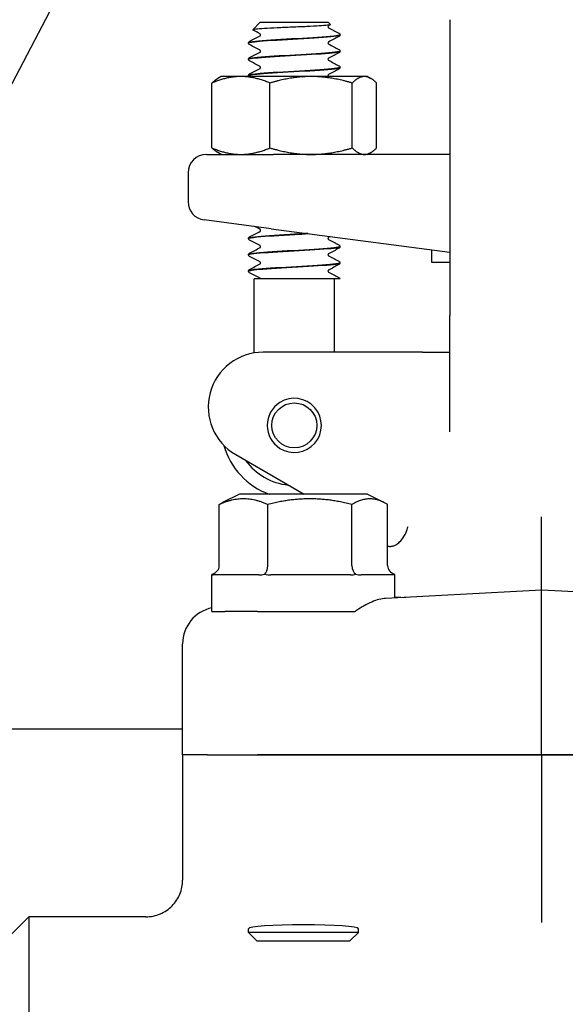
# Model space of a CAD drawing. Header units: inches. Extents: x 24 to 1128, y -69 to 748.
# Tile 472 of 656: x 617.06 to 618.92, y 342.67 to 346.03. Entities that reach past the tile are written whole.
import ezdxf

# ---------------------------------------------------------------- set-up
doc = ezdxf.new("R2010")
doc.units = ezdxf.units.IN
doc.header["$LTSCALE"] = 32
doc.header["$MEASUREMENT"] = 0
doc.layers.add('Visible (ANSI)', color=7, linetype='Continuous', lineweight=30)

msp = doc.modelspace()

# ---------------------------------------------------------------- linework, layer by layer
at = {"layer": 'Visible (ANSI)'}
for p, q in [((615.41982, 342.73117), (617.38931, 346.4885)), ((617.88211, 346.02117), (617.8575, 345.99656)), ((618.11665, 346.02117), (617.88211, 346.02117)), ((618.11665, 346.02117), (618.12297, 346.01485)), ((618.53063, 346.03117), (618.53063, 345.02117)), ((618.15563, 345.97915), (618.15563, 345.97973)), ((617.84313, 345.95134), (617.84313, 345.95192)), ((618.15563, 345.92354), (618.15563, 345.92412)), ((617.84313, 345.89573), (617.84313, 345.89631)), ((617.84313, 345.84012), (617.84313, 345.8407)), ((618.15563, 345.86792), (618.15563, 345.86851)), ((617.71842, 345.5935), (617.71842, 345.81484)), ((617.74938, 345.83717), (617.73833, 345.83079)), ((617.81735, 345.83717), (617.74938, 345.83717)), ((618.05677, 345.83717), (617.81735, 345.83717)), ((617.91629, 345.5935), (617.91629, 345.81484)), ((618.2388, 345.83717), (618.05677, 345.83717)), ((618.19726, 345.5935), (618.19726, 345.81484)), ((618.24938, 345.83717), (618.2388, 345.83717)), ((618.24938, 345.83717), (618.26043, 345.83079)), ((618.28035, 345.5935), (618.28035, 345.81484)), ((617.69938, 345.57117), (617.92827, 345.57117)), ((617.74938, 345.57117), (617.73833, 345.57755)), ((618.53063, 345.57117), (617.92827, 345.57117)), ((618.24938, 345.57117), (618.26043, 345.57755)), ((617.63688, 345.50867), (617.63688, 345.40979)), ((617.92011, 345.31769), (617.69122, 345.34782)), ((617.92011, 345.31769), (618.53063, 345.23731)), ((617.84313, 345.28401), (617.84313, 345.28459)), ((618.15563, 345.2562), (618.15563, 345.25678)), ((618.46813, 345.24554), (618.46813, 345.20372)), ((617.84313, 345.2284), (617.84313, 345.22898)), ((618.15563, 345.20059), (618.15563, 345.20117)), ((618.46813, 345.20372), (618.53063, 345.20372)), ((617.84313, 345.17279), (617.84313, 345.17337)), ((618.0278, 345.14617), (617.86188, 345.14617)), ((617.86188, 344.89355), (617.86188, 345.14617)), ((618.1392, 345.14617), (618.0278, 345.14617)), ((618.13688, 344.89617), (618.13688, 345.14617)), ((618.15557, 345.14617), (618.1392, 345.14617)), ((618.53063, 344.62426), (618.53063, 345.02117)), ((618.34936, 344.89617), (617.89313, 344.89617)), ((618.43703, 344.89617), (618.34936, 344.89617)), ((618.43703, 344.89617), (618.53063, 344.89617)), ((617.79938, 344.54629), (618.03342, 344.41117)), ((617.81188, 344.41117), (617.75479, 344.38262)), ((618.24938, 344.41117), (617.81188, 344.41117)), ((618.24938, 344.41117), (618.30648, 344.38262)), ((617.74306, 344.16742), (617.74306, 344.37621)), ((617.90863, 344.16742), (617.90863, 344.37621)), ((618.19621, 344.16742), (618.19621, 344.37621)), ((618.31821, 344.16742), (618.31821, 344.37621)), ((618.84313, 344.08367), (618.84313, 344.33401)), ((617.71817, 344.13617), (617.71813, 344.13617)), ((617.71813, 344.01117), (617.71813, 344.13617)), ((617.87838, 344.13617), (617.72212, 344.13617)), ((618.19084, 344.13617), (617.91945, 344.13617)), ((618.34313, 344.13617), (618.22796, 344.13617)), ((618.34313, 344.05747), (618.34313, 344.13617)), ((618.84313, 344.08367), (618.31141, 344.0558)), ((619.37486, 344.0558), (618.84313, 344.08367)), ((618.84313, 343.95907), (618.84313, 344.08367)), ((617.71813, 344.01117), (617.76193, 344.01117)), ((617.87345, 344.01117), (617.76193, 344.01117)), ((617.87345, 344.01117), (617.90406, 344.01117)), ((617.90406, 344.01117), (618.06599, 344.01117)), ((618.06599, 344.01117), (618.20777, 344.01117)), ((618.84313, 343.52117), (618.84313, 343.95907)), ((617.61813, 343.52117), (617.61813, 343.90082)), ((617.61813, 343.60867), (615.87978, 343.60867)), ((617.61813, 343.52117), (617.61813, 343.09361)), ((617.70363, 343.52117), (617.61813, 343.52117)), ((617.70363, 343.52117), (617.61813, 343.52117)), ((617.70363, 343.52117), (617.87408, 343.52117)), ((617.70363, 343.52117), (617.87408, 343.52117)), ((617.87408, 343.52117), (618.84313, 343.52117)), ((618.84313, 343.52117), (617.87408, 343.52117)), ((618.84313, 343.52117), (619.81219, 343.52117)), ((618.84313, 343.52117), (618.84313, 343.07401)), ((619.81219, 343.52117), (618.84313, 343.52117)), ((618.84313, 343.07401), (618.84313, 342.94925)), ((617.03063, 342.90617), (617.09313, 342.96867)), ((617.09313, 342.96867), (617.09313, 341.37367)), ((617.49266, 342.96867), (617.09313, 342.96867)), ((617.84313, 342.91499), (617.84313, 342.92803)), ((618.21813, 342.91499), (617.84313, 342.91499)), ((617.87195, 342.88617), (617.84313, 342.91499)), ((618.18931, 342.88617), (618.21813, 342.91499)), ((618.21813, 342.91499), (618.21813, 342.92803)), ((617.87195, 342.88617), (618.18931, 342.88617))]:
    msp.add_line(p, q, dxfattribs=at)
for centre, radius in [((610.78063, 350.92117), 7.5), ((617.99938, 344.64617), 0.07688)]:
    msp.add_circle(centre, radius, dxfattribs=at)
for centre, radius, start, end in [((610.78063, 350.92117), 7.588, 134.247392, 45.752608), ((617.69938, 345.50867), 0.0625, 90, 180), ((617.69938, 345.40979), 0.0625, 180, 262.5), ((617.89313, 344.70867), 0.1875, 90, 240), ((617.99938, 344.64617), 0.0925, 237.84992, 122.15008), ((617.99938, 344.64617), 0.0925, 122.15008, 237.84992), ((617.99938, 344.64617), 0.25, 195.89001, 250.05156), ((617.99938, 344.64617), 0.20454, 215.75553, 264.24447)]:
    msp.add_arc(centre, radius, start, end, dxfattribs=at)
for centre, major_axis, ratio, start_param, end_param in [((617.70711, 344.16742), (-0.03595, 0), 0.8693335, 1.9174431, 3.1415927), ((617.89338, 344.16742), (0, -0.03125), 0.4879975, 0.3466468, 1.5707963), ((618.21691, 344.16742), (0, -0.03125), 0.662309, 4.712389, 5.9365385), ((618.35416, 344.16742), (-0.03595, 0), 0.8693335, 0, 1.2241495), ((617.74361, 343.90087), (-0.12531, -0.00657), 0.9961843, 4.8646945, 6.2310249), ((618.03063, 342.92803), (-0.1875, 0), 0.0699681, 3.1415927, 6.2831853)]:
    msp.add_ellipse(centre, major_axis=major_axis, ratio=ratio, start_param=start_param, end_param=end_param, dxfattribs=at)
for points, knots in [([(618.12297, 346.01485), (618.12311, 346.01471), (618.12315, 346.01457), (618.12268, 346.01367), (618.11908, 346.01292), (618.10584, 346.01141), (618.09624, 346.01066), (618.07213, 346.00914), (618.05779, 346.00839), (618.02611, 346.00688), (618.00905, 346.00613), (617.9744, 346.00461), (617.95715, 346.00386), (617.92472, 346.00235), (617.9099, 346.0016), (617.88474, 346.00008), (617.87471, 345.99933), (617.86091, 345.99782), (617.85737, 345.99707), (617.85739, 345.99617), (617.85753, 345.99602), (617.85782, 345.99587)], [-1.8174748, -1.8174748, -1.8174748, -1.8174748, -1.7949096, -1.7949096, -1.6700584, -1.6700584, -1.5430016, -1.5430016, -1.41374, -1.41374, -1.2822742, -1.2822742, -1.1486049, -1.1486049, -1.0127327, -1.0127327, -0.8746582, -0.8746582, -0.7343822, -0.7343822, -0.7065085, -0.7065085, -0.7065085, -0.7065085]), ([(618.11607, 346.01062), (618.11607, 346.01062), (618.11591, 346.01054), (618.11538, 346.00999), (618.11511, 346.00965), (618.11463, 346.00864), (618.11445, 346.00794), (618.11445, 346.00724)], [0.003893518, 0.003893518, 0.003893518, 0.003893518, 0.02135506, 0.02135506, 0.032660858, 0.032660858, 0.044379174, 0.044379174, 0.044379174, 0.044379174]), ([(618.11445, 346.00724), (618.11445, 346.00617), (618.11489, 346.00517), (618.1156, 346.00421), (618.11585, 346.00402), (618.11604, 346.00389), (618.11607, 346.00387), (618.11607, 346.00387)], [0, 0, 0, 0, 0.017919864, 0.017919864, 0.032518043, 0.032518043, 0.040461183, 0.040461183, 0.040461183, 0.040461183]), ([(617.84334, 345.95132), (617.84348, 345.9534), (617.85649, 345.95549), (617.88039, 345.95758), (617.91258, 345.96039), (617.96363, 345.96321), (618.01312, 345.96602), (618.06304, 345.96886), (618.11002, 345.9717), (618.13494, 345.97454), (618.14842, 345.97608), (618.15536, 345.97761), (618.15543, 345.97915)], [-14.1400278, -14.1400278, -14.1400278, -14.1400278, -13.4320997, -13.4320997, -13.4320997, -12.4783682, -12.4783682, -12.4783682, -11.5160648, -11.5160648, -11.5160648, -10.9955743, -10.9955743, -10.9955743, -10.9955743]), ([(618.15541, 345.97975), (618.1553, 345.97775), (618.14336, 345.97574), (618.12118, 345.97374), (618.09002, 345.97092), (618.03948, 345.9681), (617.98984, 345.96528), (617.94021, 345.96247), (617.89278, 345.95965), (617.86658, 345.95683), (617.85135, 345.9552), (617.84353, 345.95356), (617.84345, 345.95192)], [4.7095281, 4.7095281, 4.7095281, 4.7095281, 5.3893637, 5.3893637, 5.3893637, 6.3443154, 6.3443154, 6.3443154, 7.2990044, 7.2990044, 7.2990044, 7.8539816, 7.8539816, 7.8539816, 7.8539816]), ([(617.88432, 345.97944), (617.88432, 345.98051), (617.88387, 345.98151), (617.88317, 345.98247), (617.88291, 345.98266), (617.88273, 345.98279), (617.88269, 345.98281), (617.88269, 345.98281)], [0, 0, 0, 0, 0.017919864, 0.017919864, 0.032518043, 0.032518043, 0.040461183, 0.040461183, 0.040461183, 0.040461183]), ([(617.88269, 345.97606), (617.88269, 345.97606), (617.88286, 345.97614), (617.88338, 345.97669), (617.88366, 345.97703), (617.88414, 345.97804), (617.88432, 345.97874), (617.88432, 345.97944)], [0.003893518, 0.003893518, 0.003893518, 0.003893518, 0.02135506, 0.02135506, 0.032660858, 0.032660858, 0.044379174, 0.044379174, 0.044379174, 0.044379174]), ([(618.15563, 345.97912), (618.15557, 345.97799), (618.15515, 345.97692), (618.15417, 345.97545), (618.15364, 345.97497), (618.15272, 345.97426), (618.1523, 345.97402), (618.1519, 345.9738)], [0, 0, 0, 0, 0.015967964, 0.015967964, 0.031253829, 0.031253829, 0.045415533, 0.045415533, 0.045415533, 0.045415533]), ([(618.15356, 345.98394), (618.15347, 345.98402), (618.15337, 345.9841), (618.15297, 345.98443), (618.1526, 345.98469), (618.15204, 345.98499)], [-0.025931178, -0.025931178, -0.025931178, -0.025931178, -0.019551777, -0.019551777, 0, 0, 0, 0]), ([(618.15356, 345.98394), (618.15399, 345.98356), (618.15445, 345.98306), (618.15526, 345.98167), (618.15558, 345.98073), (618.15563, 345.97975)], [0, 0, 0, 0, 0.013250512, 0.013250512, 0.027054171, 0.027054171, 0.027054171, 0.027054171]), ([(617.84313, 345.95195), (617.84319, 345.95308), (617.84362, 345.95415), (617.8446, 345.95562), (617.84513, 345.9561), (617.84605, 345.95681), (617.84646, 345.95705), (617.84687, 345.95727)], [0, 0, 0, 0, 0.015967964, 0.015967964, 0.031253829, 0.031253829, 0.045415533, 0.045415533, 0.045415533, 0.045415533]), ([(617.84687, 345.946), (617.84624, 345.94633), (617.84556, 345.94673), (617.84446, 345.94787), (617.84407, 345.94837), (617.84342, 345.94966), (617.84318, 345.95047), (617.84313, 345.95132)], [0, 0, 0, 0, 0.022095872, 0.022095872, 0.033561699, 0.033561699, 0.045438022, 0.045438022, 0.045438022, 0.045438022]), ([(618.11607, 345.95501), (618.11607, 345.95501), (618.11591, 345.95493), (618.11538, 345.95438), (618.11511, 345.95404), (618.11463, 345.95303), (618.11445, 345.95233), (618.11445, 345.95163)], [0.003893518, 0.003893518, 0.003893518, 0.003893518, 0.02135506, 0.02135506, 0.032660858, 0.032660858, 0.044379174, 0.044379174, 0.044379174, 0.044379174]), ([(618.11445, 345.95163), (618.11445, 345.95056), (618.11489, 345.94956), (618.1156, 345.9486), (618.11585, 345.94841), (618.11604, 345.94828), (618.11607, 345.94826), (618.11607, 345.94826)], [0, 0, 0, 0, 0.017919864, 0.017919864, 0.032518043, 0.032518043, 0.040461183, 0.040461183, 0.040461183, 0.040461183]), ([(618.15557, 345.92414), (618.15562, 345.92378), (618.15528, 345.92342), (618.15452, 345.92306), (618.14859, 345.92025), (618.11762, 345.91743), (618.07399, 345.91462), (618.03037, 345.91181), (617.97524, 345.909), (617.93066, 345.90618), (617.88609, 345.90337), (617.85322, 345.90056), (617.84519, 345.89775), (617.84382, 345.89727), (617.84318, 345.89679), (617.84324, 345.89631)], [10.9927134, 10.9927134, 10.9927134, 10.9927134, 11.1151899, 11.1151899, 11.1151899, 12.0686082, 12.0686082, 12.0686082, 13.0217811, 13.0217811, 13.0217811, 13.9747115, 13.9747115, 13.9747115, 14.1371669, 14.1371669, 14.1371669, 14.1371669]), ([(617.84338, 345.8957), (617.84325, 345.89659), (617.84543, 345.89748), (617.85005, 345.89837), (617.86461, 345.90118), (617.90302, 345.90398), (617.94998, 345.90679), (617.99687, 345.90958), (618.05107, 345.91238), (618.09109, 345.91518), (618.13088, 345.91797), (618.15556, 345.92075), (618.15563, 345.92354)], [-20.4232131, -20.4232131, -20.4232131, -20.4232131, -20.1217618, -20.1217618, -20.1217618, -19.1712317, -19.1712317, -19.1712317, -18.2223022, -18.2223022, -18.2223022, -17.2787596, -17.2787596, -17.2787596, -17.2787596]), ([(617.88432, 345.92383), (617.88432, 345.9249), (617.88387, 345.9259), (617.88317, 345.92685), (617.88291, 345.92705), (617.88273, 345.92718), (617.88269, 345.9272), (617.88269, 345.9272)], [0, 0, 0, 0, 0.017919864, 0.017919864, 0.032518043, 0.032518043, 0.040461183, 0.040461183, 0.040461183, 0.040461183]), ([(617.88269, 345.92045), (617.88269, 345.92045), (617.88286, 345.92053), (617.88338, 345.92108), (617.88366, 345.92142), (617.88414, 345.92243), (617.88432, 345.92312), (617.88432, 345.92383)], [0.003893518, 0.003893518, 0.003893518, 0.003893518, 0.02135506, 0.02135506, 0.032660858, 0.032660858, 0.044379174, 0.044379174, 0.044379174, 0.044379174]), ([(618.1519, 345.92946), (618.15253, 345.92913), (618.1532, 345.92873), (618.15431, 345.92759), (618.1547, 345.92709), (618.15535, 345.9258), (618.15559, 345.92499), (618.15563, 345.92414)], [0, 0, 0, 0, 0.022095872, 0.022095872, 0.033561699, 0.033561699, 0.045438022, 0.045438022, 0.045438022, 0.045438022]), ([(618.15563, 345.92351), (618.15557, 345.92238), (618.15515, 345.92131), (618.15417, 345.91984), (618.15364, 345.91936), (618.15272, 345.91865), (618.1523, 345.9184), (618.1519, 345.91819)], [0, 0, 0, 0, 0.015967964, 0.015967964, 0.031253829, 0.031253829, 0.045415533, 0.045415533, 0.045415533, 0.045415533]), ([(617.84313, 345.89634), (617.84319, 345.89747), (617.84362, 345.89853), (617.8446, 345.9), (617.84513, 345.90049), (617.84605, 345.9012), (617.84646, 345.90144), (617.84687, 345.90165)], [0, 0, 0, 0, 0.015967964, 0.015967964, 0.031253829, 0.031253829, 0.045415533, 0.045415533, 0.045415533, 0.045415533]), ([(617.84687, 345.89039), (617.84624, 345.89072), (617.84556, 345.89112), (617.84446, 345.89226), (617.84407, 345.89276), (617.84342, 345.89405), (617.84318, 345.89486), (617.84313, 345.8957)], [0, 0, 0, 0, 0.022095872, 0.022095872, 0.033561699, 0.033561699, 0.045438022, 0.045438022, 0.045438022, 0.045438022]), ([(618.11607, 345.89939), (618.11607, 345.89939), (618.11591, 345.89932), (618.11538, 345.89877), (618.11511, 345.89843), (618.11463, 345.89741), (618.11445, 345.89672), (618.11445, 345.89602)], [0.003893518, 0.003893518, 0.003893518, 0.003893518, 0.02135506, 0.02135506, 0.032660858, 0.032660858, 0.044379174, 0.044379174, 0.044379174, 0.044379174]), ([(618.11445, 345.89602), (618.11445, 345.89495), (618.11489, 345.89395), (618.1156, 345.89299), (618.11585, 345.8928), (618.11604, 345.89266), (618.11607, 345.89265), (618.11607, 345.89265)], [0, 0, 0, 0, 0.017919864, 0.017919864, 0.032518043, 0.032518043, 0.040461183, 0.040461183, 0.040461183, 0.040461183]), ([(618.1519, 345.87385), (618.15253, 345.87352), (618.1532, 345.87312), (618.15431, 345.87198), (618.1547, 345.87148), (618.15535, 345.87019), (618.15559, 345.86938), (618.15563, 345.86853)], [0, 0, 0, 0, 0.022095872, 0.022095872, 0.033561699, 0.033561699, 0.045438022, 0.045438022, 0.045438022, 0.045438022]), ([(617.84313, 345.84073), (617.84319, 345.84186), (617.84362, 345.84292), (617.8446, 345.84439), (617.84513, 345.84488), (617.84605, 345.84558), (617.84646, 345.84583), (617.84687, 345.84604)], [0, 0, 0, 0, 0.015967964, 0.015967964, 0.031253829, 0.031253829, 0.045415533, 0.045415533, 0.045415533, 0.045415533]), ([(617.8441, 345.83717), (617.84398, 345.83736), (617.84386, 345.83756), (617.84342, 345.83843), (617.84318, 345.83925), (617.84313, 345.84009)], [0.029606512, 0.029606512, 0.029606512, 0.029606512, 0.033561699, 0.033561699, 0.045438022, 0.045438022, 0.045438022, 0.045438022]), ([(617.84319, 345.84009), (617.84329, 345.84256), (617.86215, 345.84504), (617.89447, 345.84751), (617.93168, 345.85035), (617.98577, 345.85319), (618.03469, 345.85604), (618.08346, 345.85887), (618.12575, 345.86171), (618.14439, 345.86455), (618.1518, 345.86567), (618.15539, 345.8668), (618.15532, 345.86792)], [-26.7063984, -26.7063984, -26.7063984, -26.7063984, -25.8688703, -25.8688703, -25.8688703, -24.9048316, -24.9048316, -24.9048316, -23.9435311, -23.9435311, -23.9435311, -23.5619449, -23.5619449, -23.5619449, -23.5619449]), ([(618.15531, 345.86853), (618.15535, 345.86703), (618.14892, 345.86553), (618.13611, 345.86403), (618.11211, 345.86123), (618.06637, 345.85842), (618.01711, 345.85561), (617.96788, 345.8528), (617.91642, 345.85), (617.88326, 345.84719), (617.85772, 345.84503), (617.84354, 345.84286), (617.84329, 345.8407)], [17.2758987, 17.2758987, 17.2758987, 17.2758987, 17.7840647, 17.7840647, 17.7840647, 18.7358252, 18.7358252, 18.7358252, 19.6873602, 19.6873602, 19.6873602, 20.4203522, 20.4203522, 20.4203522, 20.4203522]), ([(617.88432, 345.86822), (617.88432, 345.86929), (617.88387, 345.87028), (617.88317, 345.87124), (617.88291, 345.87144), (617.88273, 345.87157), (617.88269, 345.87159), (617.88269, 345.87159)], [0, 0, 0, 0, 0.017919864, 0.017919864, 0.032518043, 0.032518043, 0.040461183, 0.040461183, 0.040461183, 0.040461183]), ([(617.88269, 345.86484), (617.88269, 345.86484), (617.88286, 345.86491), (617.88338, 345.86547), (617.88366, 345.86581), (617.88414, 345.86682), (617.88432, 345.86751), (617.88432, 345.86822)], [0.003893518, 0.003893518, 0.003893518, 0.003893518, 0.02135506, 0.02135506, 0.032660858, 0.032660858, 0.044379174, 0.044379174, 0.044379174, 0.044379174]), ([(618.11607, 345.84378), (618.11607, 345.84378), (618.11591, 345.84371), (618.11538, 345.84316), (618.11511, 345.84282), (618.11463, 345.8418), (618.11445, 345.84111), (618.11445, 345.84041)], [0.003893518, 0.003893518, 0.003893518, 0.003893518, 0.02135506, 0.02135506, 0.032660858, 0.032660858, 0.044379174, 0.044379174, 0.044379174, 0.044379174]), ([(618.11445, 345.84041), (618.11445, 345.83934), (618.11489, 345.83834), (618.11553, 345.83747), (618.11575, 345.83728), (618.11588, 345.83717)], [0, 0, 0, 0, 0.017919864, 0.017919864, 0.029530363, 0.029530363, 0.029530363, 0.029530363]), ([(618.15563, 345.8679), (618.15557, 345.86676), (618.15515, 345.8657), (618.15417, 345.86423), (618.15364, 345.86375), (618.15272, 345.86304), (618.1523, 345.86279), (618.1519, 345.86258)], [0, 0, 0, 0, 0.015967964, 0.015967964, 0.031253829, 0.031253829, 0.045415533, 0.045415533, 0.045415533, 0.045415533]), ([(617.88432, 345.3121), (617.88432, 345.31318), (617.88387, 345.31417), (617.88317, 345.31513), (617.88291, 345.31532), (617.88273, 345.31546), (617.88269, 345.31548), (617.88269, 345.31548)], [0, 0, 0, 0, 0.017919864, 0.017919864, 0.032518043, 0.032518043, 0.040461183, 0.040461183, 0.040461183, 0.040461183]), ([(617.88269, 345.30873), (617.88269, 345.30873), (617.88286, 345.3088), (617.88338, 345.30936), (617.88366, 345.3097), (617.88414, 345.31071), (617.88432, 345.3114), (617.88432, 345.3121)], [0.003893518, 0.003893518, 0.003893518, 0.003893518, 0.02135506, 0.02135506, 0.032660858, 0.032660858, 0.044379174, 0.044379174, 0.044379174, 0.044379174]), ([(617.84313, 345.28461), (617.84319, 345.28575), (617.84362, 345.28681), (617.8446, 345.28828), (617.84513, 345.28877), (617.84605, 345.28947), (617.84646, 345.28972), (617.84687, 345.28993)], [0, 0, 0, 0, 0.015967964, 0.015967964, 0.031253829, 0.031253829, 0.045415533, 0.045415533, 0.045415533, 0.045415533]), ([(617.84687, 345.27866), (617.84624, 345.279), (617.84556, 345.2794), (617.84446, 345.28054), (617.84407, 345.28103), (617.84342, 345.28232), (617.84318, 345.28314), (617.84313, 345.28398)], [0, 0, 0, 0, 0.022095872, 0.022095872, 0.033561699, 0.033561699, 0.045438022, 0.045438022, 0.045438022, 0.045438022]), ([(617.84339, 345.28398), (617.84347, 345.28585), (617.85374, 345.28772), (617.87322, 345.28959), (617.90244, 345.2924), (617.95161, 345.2952), (618.00115, 345.29801), (618.01729, 345.29892), (618.03334, 345.29984), (618.04862, 345.30075)], [-89.5382515, -89.5382515, -89.5382515, -89.5382515, -88.9043978, -88.9043978, -88.9043978, -87.9533052, -87.9533052, -87.9533052, -87.6432571, -87.6432571, -87.6432571, -87.6432571]), ([(618.04558, 345.30116), (618.02589, 345.29999), (618.00503, 345.29882), (617.98448, 345.29765), (617.93527, 345.29485), (617.8891, 345.29205), (617.86427, 345.28925), (617.85051, 345.28769), (617.8435, 345.28614), (617.84345, 345.28459)], [81.3805439, 81.3805439, 81.3805439, 81.3805439, 81.7769581, 81.7769581, 81.7769581, 82.7259477, 82.7259477, 82.7259477, 83.2522053, 83.2522053, 83.2522053, 83.2522053]), ([(618.11607, 345.28767), (618.11607, 345.28767), (618.11591, 345.2876), (618.11538, 345.28705), (618.11511, 345.2867), (618.11463, 345.28569), (618.11445, 345.285), (618.11445, 345.2843)], [0.003893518, 0.003893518, 0.003893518, 0.003893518, 0.02135506, 0.02135506, 0.032660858, 0.032660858, 0.044379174, 0.044379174, 0.044379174, 0.044379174]), ([(618.11445, 345.2843), (618.11445, 345.28323), (618.11489, 345.28223), (618.1156, 345.28127), (618.11585, 345.28108), (618.11604, 345.28094), (618.11607, 345.28092), (618.11607, 345.28092)], [0, 0, 0, 0, 0.017919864, 0.017919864, 0.032518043, 0.032518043, 0.040461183, 0.040461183, 0.040461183, 0.040461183]), ([(617.84313, 345.229), (617.84319, 345.23014), (617.84362, 345.2312), (617.8446, 345.23267), (617.84513, 345.23315), (617.84605, 345.23386), (617.84646, 345.23411), (617.84687, 345.23432)], [0, 0, 0, 0, 0.015967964, 0.015967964, 0.031253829, 0.031253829, 0.045415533, 0.045415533, 0.045415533, 0.045415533]), ([(618.15552, 345.25681), (618.15561, 345.25632), (618.15495, 345.25582), (618.15352, 345.25533), (618.14537, 345.25251), (618.11219, 345.24968), (618.06733, 345.24686), (618.02257, 345.24405), (617.96738, 345.24123), (617.92387, 345.23842), (617.88045, 345.23561), (617.84979, 345.2328), (617.84415, 345.22999), (617.84347, 345.22965), (617.84316, 345.22932), (617.84319, 345.22898)], [86.3909371, 86.3909371, 86.3909371, 86.3909371, 86.558303, 86.558303, 86.558303, 87.5147256, 87.5147256, 87.5147256, 88.4689986, 88.4689986, 88.4689986, 89.4213086, 89.4213086, 89.4213086, 89.5353906, 89.5353906, 89.5353906, 89.5353906]), ([(617.84333, 345.22837), (617.84321, 345.22912), (617.84473, 345.22986), (617.848, 345.23061), (617.86029, 345.23342), (617.89689, 345.23623), (617.94319, 345.23904), (617.98948, 345.24185), (618.04424, 345.24466), (618.08561, 345.24747), (618.12697, 345.25028), (618.15386, 345.25309), (618.15554, 345.2559), (618.1556, 345.256), (618.15563, 345.2561), (618.15563, 345.2562)], [-95.8214368, -95.8214368, -95.8214368, -95.8214368, -95.568359, -95.568359, -95.568359, -94.6156683, -94.6156683, -94.6156683, -93.6632144, -93.6632144, -93.6632144, -92.7109946, -92.7109946, -92.7109946, -92.6769833, -92.6769833, -92.6769833, -92.6769833]), ([(617.88432, 345.25649), (617.88432, 345.25757), (617.88387, 345.25856), (617.88317, 345.25952), (617.88291, 345.25971), (617.88273, 345.25985), (617.88269, 345.25987), (617.88269, 345.25987)], [0, 0, 0, 0, 0.017919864, 0.017919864, 0.032518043, 0.032518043, 0.040461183, 0.040461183, 0.040461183, 0.040461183]), ([(617.88269, 345.25312), (617.88269, 345.25312), (617.88286, 345.25319), (617.88338, 345.25374), (617.88366, 345.25409), (617.88414, 345.2551), (617.88432, 345.25579), (617.88432, 345.25649)], [0.003893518, 0.003893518, 0.003893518, 0.003893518, 0.02135506, 0.02135506, 0.032660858, 0.032660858, 0.044379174, 0.044379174, 0.044379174, 0.044379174]), ([(618.1519, 345.26213), (618.15253, 345.2618), (618.1532, 345.26139), (618.15431, 345.26026), (618.1547, 345.25976), (618.15535, 345.25847), (618.15559, 345.25765), (618.15563, 345.25681)], [0, 0, 0, 0, 0.022095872, 0.022095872, 0.033561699, 0.033561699, 0.045438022, 0.045438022, 0.045438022, 0.045438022]), ([(618.15563, 345.25618), (618.15557, 345.25504), (618.15515, 345.25398), (618.15417, 345.25251), (618.15364, 345.25203), (618.15272, 345.25132), (618.1523, 345.25107), (618.1519, 345.25086)], [0, 0, 0, 0, 0.015967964, 0.015967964, 0.031253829, 0.031253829, 0.045415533, 0.045415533, 0.045415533, 0.045415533]), ([(617.84687, 345.22305), (617.84624, 345.22338), (617.84556, 345.22379), (617.84446, 345.22492), (617.84407, 345.22542), (617.84342, 345.22671), (617.84318, 345.22753), (617.84313, 345.22837)], [0, 0, 0, 0, 0.022095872, 0.022095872, 0.033561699, 0.033561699, 0.045438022, 0.045438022, 0.045438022, 0.045438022]), ([(617.84321, 345.17276), (617.84335, 345.17516), (617.86108, 345.17757), (617.89189, 345.17997), (617.92796, 345.18279), (617.98099, 345.1856), (618.02974, 345.18842), (618.07847, 345.19123), (618.12164, 345.19405), (618.14196, 345.19686), (618.15094, 345.1981), (618.15535, 345.19935), (618.15531, 345.20059)], [-102.1046221, -102.1046221, -102.1046221, -102.1046221, -101.2896371, -101.2896371, -101.2896371, -100.3354652, -100.3354652, -100.3354652, -99.3815473, -99.3815473, -99.3815473, -98.9601686, -98.9601686, -98.9601686, -98.9601686]), ([(618.15532, 345.2012), (618.15531, 345.19952), (618.14715, 345.19784), (618.13125, 345.19616), (618.1046, 345.19335), (618.0569, 345.19053), (618.00727, 345.18772), (617.95784, 345.18491), (617.90778, 345.18211), (617.877, 345.17931), (617.85528, 345.17733), (617.84359, 345.17535), (617.84338, 345.17337)], [92.6741224, 92.6741224, 92.6741224, 92.6741224, 93.2431504, 93.2431504, 93.2431504, 94.1972517, 94.1972517, 94.1972517, 95.1476373, 95.1476373, 95.1476373, 95.8185759, 95.8185759, 95.8185759, 95.8185759]), ([(617.88432, 345.20088), (617.88432, 345.20195), (617.88387, 345.20295), (617.88317, 345.20391), (617.88291, 345.2041), (617.88273, 345.20424), (617.88269, 345.20426), (617.88269, 345.20426)], [0, 0, 0, 0, 0.017919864, 0.017919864, 0.032518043, 0.032518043, 0.040461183, 0.040461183, 0.040461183, 0.040461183]), ([(617.88269, 345.19751), (617.88269, 345.19751), (617.88286, 345.19758), (617.88338, 345.19813), (617.88366, 345.19848), (617.88414, 345.19949), (617.88432, 345.20018), (617.88432, 345.20088)], [0.003893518, 0.003893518, 0.003893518, 0.003893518, 0.02135506, 0.02135506, 0.032660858, 0.032660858, 0.044379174, 0.044379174, 0.044379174, 0.044379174]), ([(618.11607, 345.23206), (618.11607, 345.23206), (618.11591, 345.23199), (618.11538, 345.23144), (618.11511, 345.23109), (618.11463, 345.23008), (618.11445, 345.22939), (618.11445, 345.22869)], [0.003893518, 0.003893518, 0.003893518, 0.003893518, 0.02135506, 0.02135506, 0.032660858, 0.032660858, 0.044379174, 0.044379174, 0.044379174, 0.044379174]), ([(618.11445, 345.22869), (618.11445, 345.22761), (618.11489, 345.22662), (618.1156, 345.22566), (618.11585, 345.22547), (618.11604, 345.22533), (618.11607, 345.22531), (618.11607, 345.22531)], [0, 0, 0, 0, 0.017919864, 0.017919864, 0.032518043, 0.032518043, 0.040461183, 0.040461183, 0.040461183, 0.040461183]), ([(618.1519, 345.20652), (618.15253, 345.20618), (618.1532, 345.20578), (618.15431, 345.20464), (618.1547, 345.20415), (618.15535, 345.20286), (618.15559, 345.20204), (618.15563, 345.2012)], [0, 0, 0, 0, 0.022095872, 0.022095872, 0.033561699, 0.033561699, 0.045438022, 0.045438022, 0.045438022, 0.045438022]), ([(618.15563, 345.20057), (618.15557, 345.19943), (618.15515, 345.19837), (618.15417, 345.1969), (618.15364, 345.19641), (618.15272, 345.19571), (618.1523, 345.19546), (618.1519, 345.19525)], [0, 0, 0, 0, 0.015967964, 0.015967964, 0.031253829, 0.031253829, 0.045415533, 0.045415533, 0.045415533, 0.045415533]), ([(617.84313, 345.17339), (617.84319, 345.17453), (617.84362, 345.17559), (617.8446, 345.17706), (617.84513, 345.17754), (617.84605, 345.17825), (617.84646, 345.1785), (617.84687, 345.17871)], [0, 0, 0, 0, 0.015967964, 0.015967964, 0.031253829, 0.031253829, 0.045415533, 0.045415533, 0.045415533, 0.045415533]), ([(617.84687, 345.16744), (617.84624, 345.16777), (617.84556, 345.16817), (617.84446, 345.16931), (617.84407, 345.16981), (617.84342, 345.1711), (617.84318, 345.17192), (617.84313, 345.17276)], [0, 0, 0, 0, 0.022095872, 0.022095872, 0.033561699, 0.033561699, 0.045438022, 0.045438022, 0.045438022, 0.045438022]), ([(618.11607, 345.17645), (618.11607, 345.17645), (618.11591, 345.17638), (618.11538, 345.17582), (618.11511, 345.17548), (618.11463, 345.17447), (618.11445, 345.17378), (618.11445, 345.17308)], [0.003893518, 0.003893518, 0.003893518, 0.003893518, 0.02135506, 0.02135506, 0.032660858, 0.032660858, 0.044379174, 0.044379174, 0.044379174, 0.044379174]), ([(618.11445, 345.17308), (618.11445, 345.172), (618.11489, 345.17101), (618.1156, 345.17005), (618.11585, 345.16986), (618.11604, 345.16972), (618.11607, 345.1697), (618.11607, 345.1697)], [0, 0, 0, 0, 0.017919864, 0.017919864, 0.032518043, 0.032518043, 0.040461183, 0.040461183, 0.040461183, 0.040461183]), ([(617.88423, 345.14617), (617.88403, 345.14715), (617.88353, 345.14786), (617.88291, 345.14852), (617.88274, 345.14862), (617.8827, 345.14864), (617.88269, 345.14864), (617.88269, 345.14864)], [0, 0, 0, 0, 0.017397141, 0.017397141, 0.033013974, 0.033013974, 0.035372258, 0.035372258, 0.035372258, 0.035372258]), ([(618.1519, 345.1509), (618.15249, 345.15059), (618.15312, 345.15021), (618.15416, 345.1492), (618.15453, 345.14877), (618.15518, 345.14765), (618.15545, 345.14694), (618.15557, 345.14617)], [0, 0, 0, 0, 0.020860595, 0.020860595, 0.031618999, 0.031618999, 0.042693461, 0.042693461, 0.042693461, 0.042693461]), ([(618.31821, 344.2342), (618.31956, 344.23383), (618.32096, 344.23355), (618.32362, 344.23323), (618.32488, 344.23315), (618.3271, 344.23316), (618.32805, 344.23321), (618.33002, 344.23338), (618.33103, 344.23352), (618.33359, 344.23397), (618.33515, 344.23434), (618.33965, 344.23571), (618.34267, 344.23697), (618.35021, 344.24108), (618.35473, 344.24437), (618.36434, 344.25364), (618.36912, 344.25971), (618.37911, 344.27604), (618.38402, 344.28714), (618.38766, 344.29951), (618.3877, 344.29966), (618.38775, 344.29982)], [0.02344438, 0.02344438, 0.02344438, 0.02344438, 0.04878278, 0.04878278, 0.07002342, 0.07002342, 0.08543215, 0.08543215, 0.10127417, 0.10127417, 0.1246126, 0.1246126, 0.16706492, 0.16706492, 0.22849379, 0.22849379, 0.29966244, 0.29966244, 0.39445021, 0.39445021, 0.39562077, 0.39562077, 0.39562077, 0.39562077]), ([(618.31141, 344.0558), (618.29723, 344.05506), (618.28076, 344.05052), (618.2464, 344.03575), (618.22849, 344.02551), (618.21081, 344.01332), (618.20929, 344.01226), (618.20777, 344.01117)], [0.51027295, 0.51027295, 0.51027295, 0.51027295, 0.67314933, 0.67314933, 0.83782619, 0.83782619, 0.85301482, 0.85301482, 0.85301482, 0.85301482]), ([(617.49266, 342.96867), (617.49276, 342.96867), (617.49287, 342.96867), (617.50141, 342.96869), (617.50981, 342.96956), (617.52632, 342.97296), (617.53438, 342.97548), (617.55713, 342.98519), (617.57075, 342.99445), (617.5936, 343.01763), (617.60264, 343.0313), (617.61496, 343.06133), (617.61813, 343.07739), (617.61813, 343.09361)], [-0.00081437, -0.00081437, -0.00081437, -0.00081437, 0, 0, 0.06424187, 0.06424187, 0.12843712, 0.12843712, 0.25272368, 0.25272368, 0.37647976, 0.37647976, 0.50008222, 0.50008222, 0.50008222, 0.50008222])]:
    msp.add_open_spline(points, degree=3, knots=knots, dxfattribs=at)
for points in [[(618.12262, 346.01406), (618.12043, 346.01291), (618.11824, 346.01176), (618.11605, 346.0106)], [(617.84687, 345.95727), (617.85882, 345.96353), (617.87077, 345.96979), (617.88272, 345.97608)], [(617.88272, 345.9828), (617.87442, 345.98716), (617.86612, 345.99152), (617.85782, 345.99587)], [(618.11605, 346.00388), (618.12794, 345.99763), (618.13983, 345.99139), (618.15173, 345.98516)], [(618.1519, 345.9738), (618.13994, 345.96754), (618.12799, 345.96128), (618.11605, 345.95499)], [(618.15204, 345.98499), (618.15194, 345.98505), (618.15184, 345.9851), (618.15173, 345.98516)], [(617.88272, 345.92719), (617.87077, 345.93347), (617.85882, 345.93974), (617.84687, 345.946)], [(618.11605, 345.94827), (618.12799, 345.94199), (618.13994, 345.93572), (618.1519, 345.92946)], [(617.84687, 345.90165), (617.85882, 345.90792), (617.87077, 345.91418), (617.88272, 345.92046)], [(618.1519, 345.91819), (618.13994, 345.91193), (618.12799, 345.90566), (618.11605, 345.89938)], [(617.88272, 345.87158), (617.87077, 345.87786), (617.85882, 345.88413), (617.84687, 345.89039)], [(618.11605, 345.89266), (618.12799, 345.88638), (618.13994, 345.88011), (618.1519, 345.87385)], [(617.84687, 345.84604), (617.85882, 345.8523), (617.87077, 345.85857), (617.88272, 345.86485)], [(618.1519, 345.86258), (618.13994, 345.85632), (618.12799, 345.85005), (618.11605, 345.84377)], [(617.84687, 345.28993), (617.85882, 345.29619), (617.87077, 345.30246), (617.88272, 345.30874)], [(617.88272, 345.31547), (617.87667, 345.31865), (617.87062, 345.32183), (617.86456, 345.325)], [(617.88272, 345.25985), (617.87077, 345.26614), (617.85882, 345.2724), (617.84687, 345.27866)], [(618.12249, 345.29104), (618.12034, 345.28992), (618.11819, 345.28879), (618.11605, 345.28766)], [(618.11605, 345.28094), (618.12799, 345.27466), (618.13994, 345.26839), (618.1519, 345.26213)], [(617.84687, 345.23432), (617.85882, 345.24058), (617.87077, 345.24685), (617.88272, 345.25313)], [(618.1519, 345.25086), (618.13994, 345.2446), (618.12799, 345.23833), (618.11605, 345.23205)], [(617.88272, 345.20424), (617.87077, 345.21053), (617.85882, 345.21679), (617.84687, 345.22305)], [(618.11605, 345.22533), (618.12799, 345.21904), (618.13994, 345.21278), (618.1519, 345.20652)], [(617.84687, 345.17871), (617.85882, 345.18497), (617.87077, 345.19124), (617.88272, 345.19752)], [(617.88272, 345.14863), (617.87077, 345.15491), (617.85882, 345.16118), (617.84687, 345.16744)], [(618.1519, 345.19525), (618.13994, 345.18899), (618.12799, 345.18272), (618.11605, 345.17644)], [(618.11605, 345.16971), (618.12799, 345.16343), (618.13994, 345.15717), (618.1519, 345.1509)], [(617.71817, 344.13617), (617.71827, 344.13617), (617.71866, 344.13665), (617.71932, 344.13803)], [(617.71932, 344.13803), (617.71999, 344.13665), (617.72097, 344.13617), (617.72212, 344.13617)], [(617.87838, 344.13617), (617.88469, 344.13617), (617.89166, 344.13665), (617.89856, 344.13803)], [(617.89856, 344.13803), (617.90548, 344.13665), (617.91269, 344.13617), (617.91945, 344.13617)], [(618.19084, 344.13617), (618.19705, 344.13617), (618.20363, 344.13665), (618.20988, 344.13803)], [(618.20988, 344.13803), (618.21612, 344.13665), (618.22236, 344.13617), (618.22796, 344.13617)], [(618.3431, 344.13617), (618.34299, 344.13617), (618.3426, 344.13665), (618.34194, 344.13803)], [(618.34313, 344.05981), (618.35812, 344.05954), (618.37053, 344.0589), (618.38027, 344.05941)]]:
    msp.add_open_spline(points, degree=3, dxfattribs=at)
for points, weights in [([(617.81735, 345.83717), (617.77144, 345.83717), (617.71842, 345.81484)], [1, 1.0379548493, 1]), ([(617.71842, 345.81484), (617.72888, 345.82533), (617.73833, 345.83079)], [1, 1.01747875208, 1.01885907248]), ([(617.91629, 345.81484), (617.86327, 345.83717), (617.81735, 345.83717)], [1, 1.0379548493, 1]), ([(618.05677, 345.83717), (617.99158, 345.83717), (617.91629, 345.81484)], [1, 1.0379548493, 1]), ([(618.19726, 345.81484), (618.12197, 345.83717), (618.05677, 345.83717)], [1, 1.0379548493, 1]), ([(618.2388, 345.83717), (618.21952, 345.83717), (618.19726, 345.81484)], [1, 1.0379548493, 1]), ([(618.28035, 345.81484), (618.25808, 345.83717), (618.2388, 345.83717)], [1, 1.0379548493, 1]), ([(617.73833, 345.57755), (617.72888, 345.58301), (617.71842, 345.5935)], [1.01885907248, 1.01747875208, 1]), ([(617.71842, 345.5935), (617.77144, 345.57117), (617.81735, 345.57117)], [1, 1.0379548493, 1]), ([(617.81735, 345.57117), (617.86327, 345.57117), (617.91629, 345.5935)], [1, 1.0379548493, 1]), ([(617.91629, 345.5935), (617.99158, 345.57117), (618.05677, 345.57117)], [1, 1.0379548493, 1]), ([(618.05677, 345.57117), (618.12197, 345.57117), (618.19726, 345.5935)], [1, 1.0379548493, 1]), ([(618.19726, 345.5935), (618.21952, 345.57117), (618.2388, 345.57117)], [1, 1.0379548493, 1]), ([(618.2388, 345.57117), (618.25808, 345.57117), (618.28035, 345.5935)], [1, 1.0379548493, 1]), ([(617.90863, 344.37621), (617.82584, 344.41229), (617.74306, 344.37621)], [1.04422863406, 1.20577136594, 1.04422863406]), ([(618.19621, 344.37621), (618.05242, 344.41229), (617.90863, 344.37621)], [1.04422863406, 1.20577136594, 1.04422863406]), ([(618.31821, 344.37621), (618.25721, 344.41229), (618.19621, 344.37621)], [1.04422863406, 1.20577136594, 1.04422863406]), ([(617.74306, 344.37621), (617.74906, 344.37976), (617.75479, 344.38262)], [1.04422863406, 1.05817173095, 1.06970791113])]:
    msp.add_rational_spline(points, weights, degree=2, dxfattribs=at)

doc.saveas('drawing.dxf')
